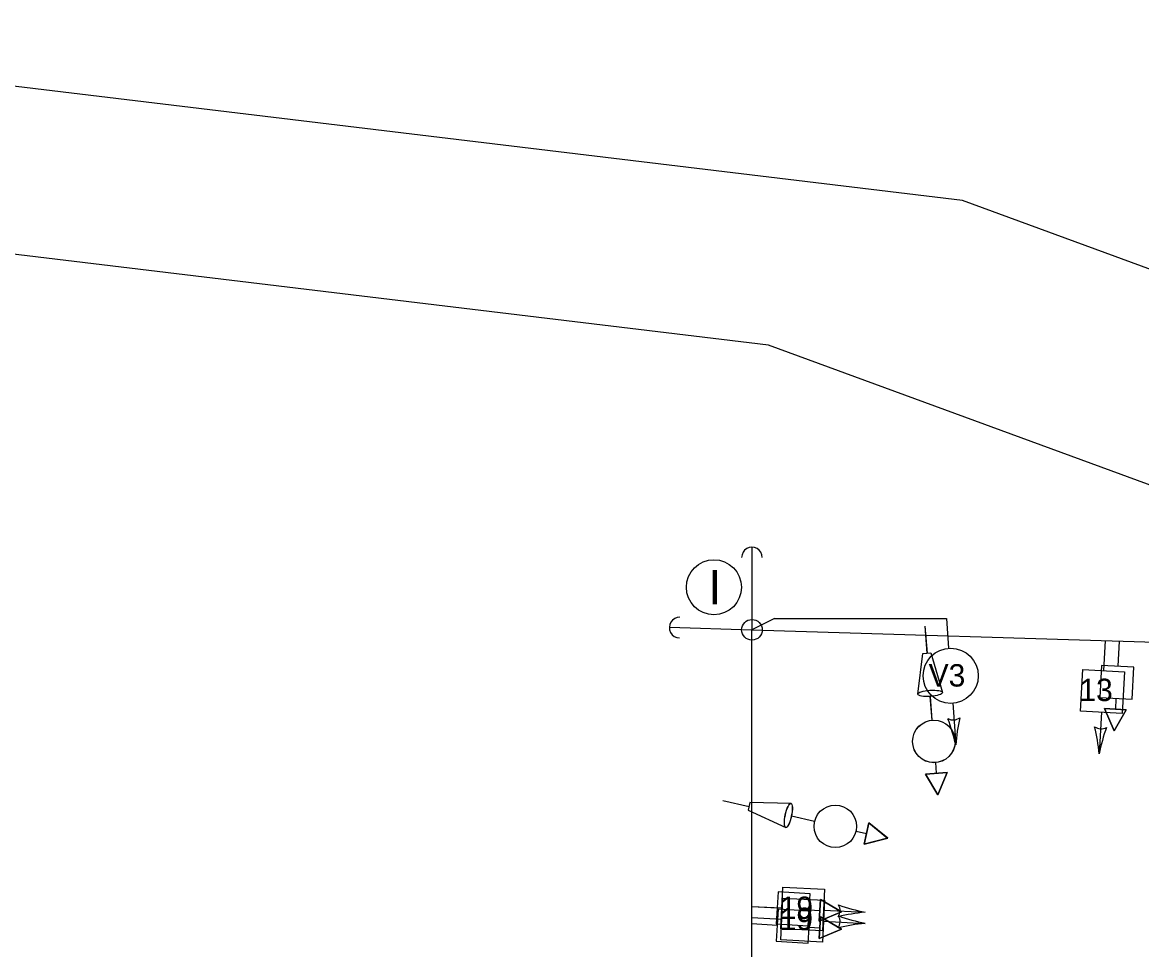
# Model space of a CAD drawing. Extents: x 647787 to 668496, y 640478 to 654412.
# Drawn here: x 662400.2 to 662562.7, y 647303.4 to 647438 of the extents above; entities that cross this region are included whole.
import ezdxf

# ---------------------------------------------------------------- set-up
doc = ezdxf.new("R2010")
doc.units = 0
for name, color, linetype in [('Default', 7, 'Continuous'), ('TEMP_SIGNAL_HEAD_STAGE 1A', 7, 'Continuous'), ('TEMP_SIGNAL_HEAD_STAGE 1B', 7, 'Continuous'), ('TEMP_SIGNAL_HEAD_STAGE 1C', 7, 'Continuous'), ('TEMP_SIGNAL_HEAD_STAGE 2', 7, 'Continuous'), ('TEMP_SIGNAL_POLES_STAGE 1A', 7, 'Continuous'), ('TEMP_SIGNAL_POLES_STAGE 1B', 7, 'Continuous'), ('TEMP_SIGNAL_POLES_STAGE 1C', 7, 'Continuous'), ('TEMP_SIGNAL_POLES_STAGE 2', 7, 'Continuous'), ('TEXT_TEMP_SIGNAL_POLES_STAGE 2', 7, 'Continuous')]:
    doc.layers.add(name, color=color, linetype=linetype)

msp = doc.modelspace()

# ---------------------------------------------------------------- linework, layer by layer
at = {"layer": 'Default'}
for points in [[(662754.08, 647438), (662703.77, 647350.87), (662536.7, 647412.12)], [(662536.7, 647412.12), (662361.86, 647433.21), (662136.44, 647331.77)], [(662725.93, 647417.01), (662675.62, 647329.87), (662508.55, 647391.12)], [(662725.93, 647417.01), (662675.62, 647329.87), (662508.55, 647391.12)], [(662725.93, 647417.01), (662675.62, 647329.87), (662508.55, 647391.12)], [(662508.55, 647391.12), (662333.71, 647412.21), (662108.29, 647310.77)], [(662508.55, 647391.12), (662333.71, 647412.21), (662108.29, 647310.77)], [(662508.55, 647391.12), (662333.71, 647412.21), (662108.29, 647310.77)]]:
    msp.add_lwpolyline(points, dxfattribs=at)
at = {"layer": 'TEMP_SIGNAL_HEAD_STAGE 1A'}
for p, q in [((662509.38, 647351.43), (662506.13, 647349.8)), ((662509.38, 647351.43), (662534.38, 647351.43)), ((662534.38, 647351.43), (662534.69, 647347.11)), ((662557.44, 647348.22), (662557.2, 647343.88)), ((662535.28, 647339.13), (662535.72, 647333.08)), ((662556.87, 647337.82), (662556.55, 647331.79)), ((662506.12, 647308.03), (662510.47, 647307.8)), ((662516.52, 647307.49), (662522.55, 647307.17))]:
    msp.add_line(p, q, dxfattribs=at)
for points in [[(662531.24, 647350.31), (662531.54, 647346.42)], [(662531.24, 647350.31), (662531.55, 647346.42)], [(662559.44, 647348.16), (662559.24, 647344.51)], [(662559.44, 647348.16), (662559.24, 647344.51)], [(662530.21, 647340.45), (662530.96, 647346.38)], [(662530.21, 647340.45), (662530.96, 647346.38)], [(662530.96, 647346.38), (662532.12, 647346.46)], [(662530.96, 647346.38), (662532.12, 647346.46)], [(662532.12, 647346.46), (662533.79, 647340.69)], [(662532.12, 647346.46), (662533.79, 647340.69)], [(662532.3, 647336.67), (662532.03, 647340.12)], [(662532.31, 647336.67), (662532.04, 647340.12)], [(662558.98, 647339.84), (662558.9, 647338.28)], [(662558.99, 647339.84), (662558.9, 647338.28)], [(662557.32, 647338.36), (662560.48, 647338.19), (662558.73, 647335.14), (662557.32, 647338.36)], [(662557.33, 647338.37), (662560.48, 647338.2), (662558.73, 647335.14), (662557.33, 647338.37)], [(662532.79, 647330.52), (662532.9, 647328.96)], [(662532.79, 647330.51), (662532.89, 647328.96)], [(662531.32, 647328.85), (662534.47, 647329.07), (662533.11, 647325.82), (662531.32, 647328.85)], [(662531.32, 647328.85), (662534.47, 647329.06), (662533.1, 647325.82), (662531.32, 647328.85)], [(662501.89, 647325.03), (662505.7, 647324.15)], [(662501.9, 647325.03), (662505.7, 647324.15)], [(662505.82, 647324.73), (662505.57, 647323.59)], [(662505.82, 647324.73), (662505.57, 647323.59)], [(662505.57, 647323.59), (662511.03, 647321.09)], [(662505.57, 647323.59), (662511.03, 647321.09)], [(662511.8, 647324.59), (662505.82, 647324.73)], [(662511.8, 647324.59), (662505.82, 647324.73)], [(662515.22, 647321.96), (662511.85, 647322.74)], [(662515.22, 647321.96), (662511.85, 647322.74)], [(662521.24, 647320.57), (662522.76, 647320.23)], [(662521.24, 647320.57), (662522.77, 647320.23)], [(662523.1, 647321.77), (662522.42, 647318.69), (662525.83, 647319.56), (662523.1, 647321.77)], [(662523.1, 647321.77), (662522.43, 647318.69), (662525.84, 647319.56), (662523.1, 647321.77)], [(662515.91, 647304.96), (662516.1, 647308.11), (662519.14, 647306.34), (662515.91, 647304.96)], [(662515.91, 647304.96), (662516.1, 647308.11), (662519.14, 647306.34), (662515.91, 647304.96)], [(662506.12, 647307.13), (662509.77, 647306.91)], [(662506.12, 647307.13), (662509.78, 647306.91)], [(662514.44, 647306.63), (662516, 647306.53)], [(662514.45, 647306.63), (662516, 647306.53)]]:
    msp.add_lwpolyline(points, dxfattribs=at)
for points in [[(662554.18, 647344.04), (662560.23, 647343.71), (662559.9, 647337.66), (662553.85, 647337.99)], [(662561.57, 647344.38), (662556.9, 647344.64), (662556.65, 647339.96), (662561.32, 647339.71)], [(662561.58, 647344.38), (662556.9, 647344.64), (662556.65, 647339.97), (662561.32, 647339.71)], [(662558.73, 647335.14), (662560.48, 647338.19), (662557.32, 647338.36)], [(662558.73, 647335.14), (662560.48, 647338.2), (662557.33, 647338.37)], [(662533.11, 647325.82), (662534.47, 647329.07), (662531.32, 647328.85)], [(662533.1, 647325.82), (662534.47, 647329.06), (662531.32, 647328.85)], [(662525.83, 647319.56), (662522.42, 647318.69), (662523.1, 647321.77)], [(662525.84, 647319.56), (662522.43, 647318.69), (662523.1, 647321.77)], [(662510.31, 647304.78), (662510.62, 647310.83), (662516.68, 647310.52), (662516.36, 647304.46)], [(662509.92, 647309.25), (662509.63, 647304.57), (662514.31, 647304.29), (662514.59, 647308.96)], [(662509.91, 647309.24), (662509.63, 647304.57), (662514.3, 647304.29), (662514.59, 647308.96)], [(662519.14, 647306.34), (662516.1, 647308.11), (662515.91, 647304.96)], [(662519.14, 647306.34), (662516.1, 647308.11), (662515.91, 647304.96)]]:
    msp.add_lwpolyline(points, close=True, dxfattribs=at)
for centre, radius in [((662534.99, 647343.12), 4), ((662532.55, 647333.59), 3.09), ((662532.55, 647333.6), 3.09), ((662518.23, 647321.26), 3.09), ((662518.23, 647321.26), 3.09)]:
    msp.add_circle(centre, radius, dxfattribs=at)
for centre, radius, start, end in [((662535.34, 647338.34), 1.63, 242.3531, 306.0478), ((662506.99, 647326.54), 29.47, 12.8198, 20.5579), ((662565.11, 647330.82), 29.47, 167.8641, 175.6022), ((662556.83, 647337.05), 1.63, 235.0466, 298.7412), ((662527.21, 647328.97), 29.47, 5.5022, 13.2403), ((662585.4, 647325.81), 29.47, 160.5475, 168.2856), ((662517.29, 647307.45), 1.63, 325.1718, 28.8665), ((662528.47, 647336.05), 29.47, 250.6727, 258.4108), ((662525.44, 647277.84), 29.47, 95.6275, 103.3656)]:
    msp.add_arc(centre, radius, start, end, dxfattribs=at)
for centre, major_axis in [((662532, 647340.57), (1.79, 0.12)), ((662532, 647340.57), (1.79, 0.12)), ((662511.41, 647322.84), (-0.38, -1.75)), ((662511.42, 647322.84), (-0.38, -1.75))]:
    msp.add_ellipse(centre, major_axis=major_axis, ratio=0.249111, dxfattribs=at)
at = {"layer": 'TEMP_SIGNAL_HEAD_STAGE 1B'}
for p, q in [((662509.38, 647351.43), (662506.13, 647349.8)), ((662509.38, 647351.43), (662534.38, 647351.43)), ((662534.38, 647351.43), (662534.69, 647347.11)), ((662557.44, 647348.22), (662557.2, 647343.88)), ((662535.28, 647339.13), (662535.72, 647333.08)), ((662556.87, 647337.82), (662556.55, 647331.79)), ((662506.12, 647308.03), (662510.47, 647307.8)), ((662516.52, 647307.49), (662522.55, 647307.17))]:
    msp.add_line(p, q, dxfattribs=at)
for points in [[(662531.24, 647350.31), (662531.54, 647346.42)], [(662531.24, 647350.31), (662531.55, 647346.42)], [(662559.44, 647348.16), (662559.24, 647344.51)], [(662559.44, 647348.16), (662559.24, 647344.51)], [(662530.21, 647340.45), (662530.96, 647346.38)], [(662530.21, 647340.45), (662530.96, 647346.38)], [(662530.96, 647346.38), (662532.12, 647346.46)], [(662530.96, 647346.38), (662532.12, 647346.46)], [(662532.12, 647346.46), (662533.79, 647340.69)], [(662532.12, 647346.46), (662533.79, 647340.69)], [(662532.3, 647336.67), (662532.03, 647340.12)], [(662532.31, 647336.67), (662532.04, 647340.12)], [(662558.98, 647339.84), (662558.9, 647338.28)], [(662558.99, 647339.84), (662558.9, 647338.28)], [(662557.32, 647338.36), (662560.48, 647338.19), (662558.73, 647335.14), (662557.32, 647338.36)], [(662557.33, 647338.37), (662560.48, 647338.2), (662558.73, 647335.14), (662557.33, 647338.37)], [(662532.79, 647330.52), (662532.9, 647328.96)], [(662532.79, 647330.51), (662532.89, 647328.96)], [(662531.32, 647328.85), (662534.47, 647329.07), (662533.11, 647325.82), (662531.32, 647328.85)], [(662531.32, 647328.85), (662534.47, 647329.06), (662533.1, 647325.82), (662531.32, 647328.85)], [(662501.89, 647325.03), (662505.7, 647324.15)], [(662501.9, 647325.03), (662505.7, 647324.15)], [(662505.82, 647324.73), (662505.57, 647323.59)], [(662505.82, 647324.73), (662505.57, 647323.59)], [(662505.57, 647323.59), (662511.03, 647321.09)], [(662505.57, 647323.59), (662511.03, 647321.09)], [(662511.8, 647324.59), (662505.82, 647324.73)], [(662511.8, 647324.59), (662505.82, 647324.73)], [(662515.22, 647321.96), (662511.85, 647322.74)], [(662515.22, 647321.96), (662511.85, 647322.74)], [(662521.24, 647320.57), (662522.76, 647320.23)], [(662521.24, 647320.57), (662522.77, 647320.23)], [(662523.1, 647321.77), (662522.42, 647318.69), (662525.83, 647319.56), (662523.1, 647321.77)], [(662523.1, 647321.77), (662522.43, 647318.69), (662525.84, 647319.56), (662523.1, 647321.77)], [(662515.91, 647304.96), (662516.1, 647308.11), (662519.14, 647306.34), (662515.91, 647304.96)], [(662515.91, 647304.96), (662516.1, 647308.11), (662519.14, 647306.34), (662515.91, 647304.96)], [(662506.12, 647307.13), (662509.77, 647306.91)], [(662506.12, 647307.13), (662509.78, 647306.91)], [(662514.44, 647306.63), (662516, 647306.53)], [(662514.45, 647306.63), (662516, 647306.53)]]:
    msp.add_lwpolyline(points, dxfattribs=at)
for points in [[(662554.18, 647344.04), (662560.23, 647343.71), (662559.9, 647337.66), (662553.85, 647337.99)], [(662561.57, 647344.38), (662556.9, 647344.64), (662556.65, 647339.96), (662561.32, 647339.71)], [(662561.58, 647344.38), (662556.9, 647344.64), (662556.65, 647339.97), (662561.32, 647339.71)], [(662558.73, 647335.14), (662560.48, 647338.19), (662557.32, 647338.36)], [(662558.73, 647335.14), (662560.48, 647338.2), (662557.33, 647338.37)], [(662533.11, 647325.82), (662534.47, 647329.07), (662531.32, 647328.85)], [(662533.1, 647325.82), (662534.47, 647329.06), (662531.32, 647328.85)], [(662525.83, 647319.56), (662522.42, 647318.69), (662523.1, 647321.77)], [(662525.84, 647319.56), (662522.43, 647318.69), (662523.1, 647321.77)], [(662510.31, 647304.78), (662510.62, 647310.83), (662516.68, 647310.52), (662516.36, 647304.46)], [(662509.92, 647309.25), (662509.63, 647304.57), (662514.31, 647304.29), (662514.59, 647308.96)], [(662509.91, 647309.24), (662509.63, 647304.57), (662514.3, 647304.29), (662514.59, 647308.96)], [(662519.14, 647306.34), (662516.1, 647308.11), (662515.91, 647304.96)], [(662519.14, 647306.34), (662516.1, 647308.11), (662515.91, 647304.96)]]:
    msp.add_lwpolyline(points, close=True, dxfattribs=at)
for centre, radius in [((662534.99, 647343.12), 4), ((662532.55, 647333.59), 3.09), ((662532.55, 647333.6), 3.09), ((662518.23, 647321.26), 3.09), ((662518.23, 647321.26), 3.09)]:
    msp.add_circle(centre, radius, dxfattribs=at)
for centre, radius, start, end in [((662535.34, 647338.34), 1.63, 242.3531, 306.0478), ((662506.99, 647326.54), 29.47, 12.8198, 20.5579), ((662565.11, 647330.82), 29.47, 167.8641, 175.6022), ((662556.83, 647337.05), 1.63, 235.0466, 298.7412), ((662527.21, 647328.97), 29.47, 5.5022, 13.2403), ((662585.4, 647325.81), 29.47, 160.5475, 168.2856), ((662517.29, 647307.45), 1.63, 325.1718, 28.8665), ((662528.47, 647336.05), 29.47, 250.6727, 258.4108), ((662525.44, 647277.84), 29.47, 95.6275, 103.3656)]:
    msp.add_arc(centre, radius, start, end, dxfattribs=at)
for centre, major_axis in [((662532, 647340.57), (1.79, 0.12)), ((662532, 647340.57), (1.79, 0.12)), ((662511.41, 647322.84), (-0.38, -1.75)), ((662511.42, 647322.84), (-0.38, -1.75))]:
    msp.add_ellipse(centre, major_axis=major_axis, ratio=0.249111, dxfattribs=at)
at = {"layer": 'TEMP_SIGNAL_HEAD_STAGE 1C'}
for p, q in [((662509.38, 647351.43), (662506.13, 647349.8)), ((662509.38, 647351.43), (662534.38, 647351.43)), ((662534.38, 647351.43), (662534.69, 647347.11)), ((662557.44, 647348.22), (662557.2, 647343.88)), ((662535.28, 647339.13), (662535.72, 647333.08)), ((662556.87, 647337.82), (662556.55, 647331.79)), ((662506.12, 647308.03), (662510.47, 647307.8)), ((662516.52, 647307.49), (662522.55, 647307.17))]:
    msp.add_line(p, q, dxfattribs=at)
for points in [[(662531.24, 647350.31), (662531.54, 647346.42)], [(662531.24, 647350.31), (662531.55, 647346.42)], [(662559.44, 647348.16), (662559.24, 647344.51)], [(662559.44, 647348.16), (662559.24, 647344.51)], [(662530.21, 647340.45), (662530.96, 647346.38)], [(662530.21, 647340.45), (662530.96, 647346.38)], [(662530.96, 647346.38), (662532.12, 647346.46)], [(662530.96, 647346.38), (662532.12, 647346.46)], [(662532.12, 647346.46), (662533.79, 647340.69)], [(662532.12, 647346.46), (662533.79, 647340.69)], [(662532.3, 647336.67), (662532.03, 647340.12)], [(662532.31, 647336.67), (662532.04, 647340.12)], [(662558.98, 647339.84), (662558.9, 647338.28)], [(662558.99, 647339.84), (662558.9, 647338.28)], [(662557.32, 647338.36), (662560.48, 647338.19), (662558.73, 647335.14), (662557.32, 647338.36)], [(662557.33, 647338.37), (662560.48, 647338.2), (662558.73, 647335.14), (662557.33, 647338.37)], [(662532.79, 647330.52), (662532.9, 647328.96)], [(662532.79, 647330.51), (662532.89, 647328.96)], [(662531.32, 647328.85), (662534.47, 647329.07), (662533.11, 647325.82), (662531.32, 647328.85)], [(662531.32, 647328.85), (662534.47, 647329.06), (662533.1, 647325.82), (662531.32, 647328.85)], [(662501.89, 647325.03), (662505.7, 647324.15)], [(662501.9, 647325.03), (662505.7, 647324.15)], [(662505.82, 647324.73), (662505.57, 647323.59)], [(662505.82, 647324.73), (662505.57, 647323.59)], [(662505.57, 647323.59), (662511.03, 647321.09)], [(662505.57, 647323.59), (662511.03, 647321.09)], [(662511.8, 647324.59), (662505.82, 647324.73)], [(662511.8, 647324.59), (662505.82, 647324.73)], [(662515.22, 647321.96), (662511.85, 647322.74)], [(662515.22, 647321.96), (662511.85, 647322.74)], [(662521.24, 647320.57), (662522.76, 647320.23)], [(662521.24, 647320.57), (662522.77, 647320.23)], [(662523.1, 647321.77), (662522.42, 647318.69), (662525.83, 647319.56), (662523.1, 647321.77)], [(662523.1, 647321.77), (662522.43, 647318.69), (662525.84, 647319.56), (662523.1, 647321.77)], [(662515.91, 647304.96), (662516.1, 647308.11), (662519.14, 647306.34), (662515.91, 647304.96)], [(662515.91, 647304.96), (662516.1, 647308.11), (662519.14, 647306.34), (662515.91, 647304.96)], [(662506.12, 647307.13), (662509.77, 647306.91)], [(662506.12, 647307.13), (662509.78, 647306.91)], [(662514.44, 647306.63), (662516, 647306.53)], [(662514.45, 647306.63), (662516, 647306.53)]]:
    msp.add_lwpolyline(points, dxfattribs=at)
for points in [[(662554.18, 647344.04), (662560.23, 647343.71), (662559.9, 647337.66), (662553.85, 647337.99)], [(662561.57, 647344.38), (662556.9, 647344.64), (662556.65, 647339.96), (662561.32, 647339.71)], [(662561.58, 647344.38), (662556.9, 647344.64), (662556.65, 647339.97), (662561.32, 647339.71)], [(662558.73, 647335.14), (662560.48, 647338.19), (662557.32, 647338.36)], [(662558.73, 647335.14), (662560.48, 647338.2), (662557.33, 647338.37)], [(662533.11, 647325.82), (662534.47, 647329.07), (662531.32, 647328.85)], [(662533.1, 647325.82), (662534.47, 647329.06), (662531.32, 647328.85)], [(662525.83, 647319.56), (662522.42, 647318.69), (662523.1, 647321.77)], [(662525.84, 647319.56), (662522.43, 647318.69), (662523.1, 647321.77)], [(662510.31, 647304.78), (662510.62, 647310.83), (662516.68, 647310.52), (662516.36, 647304.46)], [(662509.92, 647309.25), (662509.63, 647304.57), (662514.31, 647304.29), (662514.59, 647308.96)], [(662509.91, 647309.24), (662509.63, 647304.57), (662514.3, 647304.29), (662514.59, 647308.96)], [(662519.14, 647306.34), (662516.1, 647308.11), (662515.91, 647304.96)], [(662519.14, 647306.34), (662516.1, 647308.11), (662515.91, 647304.96)]]:
    msp.add_lwpolyline(points, close=True, dxfattribs=at)
for centre, radius in [((662534.99, 647343.12), 4), ((662532.55, 647333.59), 3.09), ((662532.55, 647333.6), 3.09), ((662518.23, 647321.26), 3.09), ((662518.23, 647321.26), 3.09)]:
    msp.add_circle(centre, radius, dxfattribs=at)
for centre, radius, start, end in [((662535.34, 647338.34), 1.63, 242.3531, 306.0478), ((662506.99, 647326.54), 29.47, 12.8198, 20.5579), ((662565.11, 647330.82), 29.47, 167.8641, 175.6022), ((662556.83, 647337.05), 1.63, 235.0466, 298.7412), ((662527.21, 647328.97), 29.47, 5.5022, 13.2403), ((662585.4, 647325.81), 29.47, 160.5475, 168.2856), ((662517.29, 647307.45), 1.63, 325.1718, 28.8665), ((662528.47, 647336.05), 29.47, 250.6727, 258.4108), ((662525.44, 647277.84), 29.47, 95.6275, 103.3656)]:
    msp.add_arc(centre, radius, start, end, dxfattribs=at)
for centre, major_axis in [((662532, 647340.57), (1.79, 0.12)), ((662532, 647340.57), (1.79, 0.12)), ((662511.41, 647322.84), (-0.38, -1.75)), ((662511.42, 647322.84), (-0.38, -1.75))]:
    msp.add_ellipse(centre, major_axis=major_axis, ratio=0.249111, dxfattribs=at)
at = {"layer": 'TEMP_SIGNAL_HEAD_STAGE 2'}
for p, q in [((662509.38, 647351.43), (662506.13, 647349.8)), ((662509.38, 647351.43), (662534.38, 647351.43)), ((662534.38, 647351.43), (662534.69, 647347.11)), ((662557.44, 647348.22), (662557.2, 647343.88)), ((662535.28, 647339.13), (662535.72, 647333.08)), ((662556.87, 647337.82), (662556.55, 647331.79)), ((662506.12, 647309.64), (662510.47, 647309.42)), ((662516.52, 647309.1), (662522.55, 647308.79))]:
    msp.add_line(p, q, dxfattribs=at)
for points in [[(662554.18, 647344.04), (662560.23, 647343.71), (662559.9, 647337.66), (662553.85, 647337.99)], [(662510.31, 647306.39), (662510.62, 647312.45), (662516.68, 647312.13), (662516.36, 647306.08)], [(662509.91, 647311.76), (662509.63, 647307.09), (662514.3, 647306.81), (662514.59, 647311.48)], [(662509.92, 647311.76), (662509.63, 647307.09), (662514.31, 647306.81), (662514.59, 647311.48)], [(662519.14, 647308.86), (662516.1, 647310.62), (662515.91, 647307.47)], [(662519.14, 647308.86), (662516.1, 647310.62), (662515.91, 647307.47)]]:
    msp.add_lwpolyline(points, close=True, dxfattribs=at)
for points in [[(662515.91, 647307.47), (662516.1, 647310.62), (662519.14, 647308.86), (662515.91, 647307.47)], [(662515.91, 647307.47), (662516.1, 647310.62), (662519.14, 647308.86), (662515.91, 647307.47)], [(662506.12, 647309.64), (662509.77, 647309.42)], [(662506.12, 647309.64), (662509.78, 647309.42)], [(662514.44, 647309.14), (662516, 647309.05)], [(662514.45, 647309.14), (662516, 647309.05)]]:
    msp.add_lwpolyline(points, dxfattribs=at)
msp.add_circle((662534.99, 647343.12), 4, dxfattribs=at)
for centre, radius, start, end in [((662535.34, 647338.34), 1.63, 242.3531, 306.0478), ((662506.99, 647326.54), 29.47, 12.8198, 20.5579), ((662565.11, 647330.82), 29.47, 167.8641, 175.6022), ((662556.83, 647337.05), 1.63, 235.0466, 298.7412), ((662527.21, 647328.97), 29.47, 5.5022, 13.2403), ((662585.4, 647325.81), 29.47, 160.5475, 168.2856), ((662517.29, 647309.06), 1.63, 325.1718, 28.8665), ((662528.47, 647337.66), 29.47, 250.6727, 258.4108), ((662525.44, 647279.46), 29.47, 95.6275, 103.3656)]:
    msp.add_arc(centre, radius, start, end, dxfattribs=at)
at = {"layer": 'TEMP_SIGNAL_POLES_STAGE 1A'}
for p, q in [((662506.13, 647361.8), (662506.13, 647349.8)), ((662494.13, 647350.17), (662506.13, 647349.8)), ((662506.12, 647231.29), (662506.13, 647349.8)), ((662506.13, 647349.8), (662629.97, 647345.99))]:
    msp.add_line(p, q, dxfattribs=at)
msp.add_circle((662506.13, 647349.8), 1.5, dxfattribs=at)
for centre, start, end in [((662506.13, 647360.3), 359.9994, 179.9994), ((662495.63, 647350.12), 88.2379, 268.2379)]:
    msp.add_arc(centre, 1.5, start, end, dxfattribs=at)
at = {"layer": 'TEMP_SIGNAL_POLES_STAGE 1B'}
for p, q in [((662506.13, 647361.8), (662506.13, 647349.8)), ((662494.13, 647350.17), (662506.13, 647349.8)), ((662506.12, 647231.29), (662506.13, 647349.8)), ((662506.13, 647349.8), (662629.97, 647345.99))]:
    msp.add_line(p, q, dxfattribs=at)
msp.add_circle((662506.13, 647349.8), 1.5, dxfattribs=at)
for centre, start, end in [((662506.13, 647360.3), 359.9994, 179.9994), ((662495.63, 647350.12), 88.2379, 268.2379)]:
    msp.add_arc(centre, 1.5, start, end, dxfattribs=at)
at = {"layer": 'TEMP_SIGNAL_POLES_STAGE 1C'}
for p, q in [((662506.13, 647361.8), (662506.13, 647349.8)), ((662494.13, 647350.17), (662506.13, 647349.8)), ((662506.12, 647231.29), (662506.13, 647349.8)), ((662506.13, 647349.8), (662629.97, 647345.99))]:
    msp.add_line(p, q, dxfattribs=at)
msp.add_circle((662506.13, 647349.8), 1.5, dxfattribs=at)
for centre, start, end in [((662506.13, 647360.3), 359.9994, 179.9994), ((662495.63, 647350.12), 88.2379, 268.2379)]:
    msp.add_arc(centre, 1.5, start, end, dxfattribs=at)
at = {"layer": 'TEMP_SIGNAL_POLES_STAGE 2'}
for p, q in [((662506.13, 647361.8), (662506.13, 647349.8)), ((662494.13, 647350.17), (662506.13, 647349.8)), ((662506.12, 647231.29), (662506.13, 647349.8)), ((662506.13, 647349.8), (662629.97, 647345.99))]:
    msp.add_line(p, q, dxfattribs=at)
msp.add_circle((662506.13, 647349.8), 1.5, dxfattribs=at)
for centre, start, end in [((662506.13, 647360.3), 359.9994, 179.9994), ((662495.63, 647350.12), 88.2379, 268.2379)]:
    msp.add_arc(centre, 1.5, start, end, dxfattribs=at)
at = {"layer": 'TEXT_TEMP_SIGNAL_POLES_STAGE 2'}
msp.add_circle((662500.6, 647355.98), 4, dxfattribs=at)
msp.add_circle((662500.6, 647355.98), 4, dxfattribs=at)
msp.add_circle((662500.6, 647355.98), 4, dxfattribs=at)
msp.add_circle((662500.6, 647355.98), 4, dxfattribs=at)

# ---------------------------------------------------------------- texts
for s, height, p in [('I', 5, (662499.82, 647353.48)), ('I', 5, (662499.82, 647353.48)), ('I', 5, (662499.82, 647353.48)), ('I', 5, (662499.82, 647353.48)), ('V3', 3.25, (662531.79, 647341.56)), ('V3', 3.25, (662531.79, 647341.56)), ('V3', 3.25, (662531.79, 647341.56)), ('V3', 3.25, (662531.79, 647341.56)), ('13', 3.25, (662553.69, 647339.45)), ('13', 3.25, (662553.69, 647339.45)), ('13', 3.25, (662553.69, 647339.45)), ('13', 3.25, (662553.69, 647339.45)), ('19', 3.25, (662510.16, 647307.81)), ('19', 3.25, (662510.16, 647306.2)), ('19', 3.25, (662510.16, 647306.2)), ('19', 3.25, (662510.16, 647306.2))]:
    msp.add_text(s, height=height, dxfattribs=at).set_placement(p)

doc.saveas('drawing.dxf')
